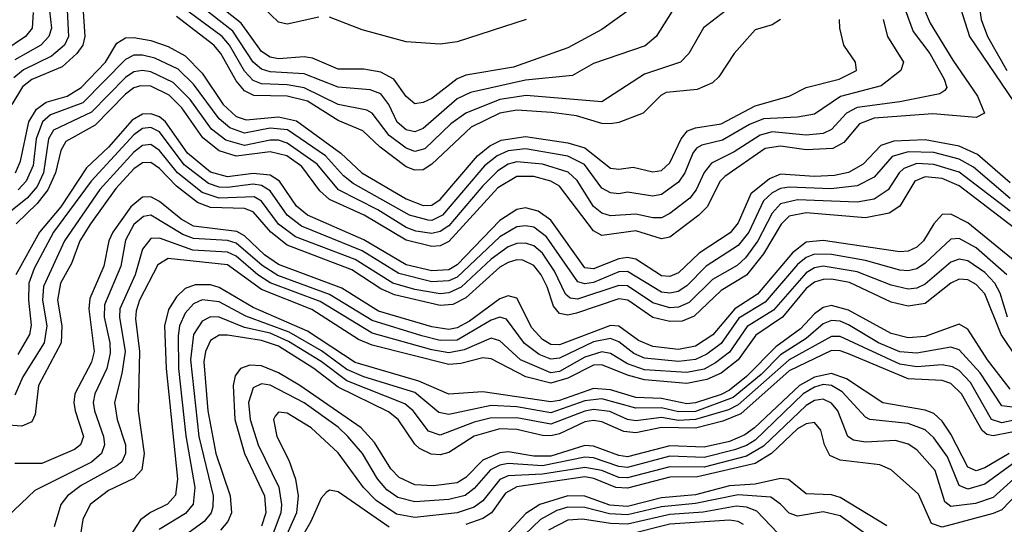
# Model space of a CAD drawing. Header units: inches. Extents: x 501365 to 657855, y 482276 to 547543.
# Tile 814 of 957: x 622921 to 625236, y 490503 to 491690. Entities that reach past the tile are written whole.
import ezdxf

# ---------------------------------------------------------------- set-up
doc = ezdxf.new("R2010")
doc.units = ezdxf.units.IN
doc.header["$MEASUREMENT"] = 0
doc.layers.add('A6429', color=7, linetype='Continuous')

msp = doc.modelspace()

# ---------------------------------------------------------------- linework, layer by layer
at = {"layer": 'A6429', "color": 5}
for points, elevation in [([(625250, 492175.4), (625201.4, 492158.6), (625170, 492140.8), (625107.9, 492090), (625070.9, 492050), (625052.5, 492007.5), (625046.2, 491930), (625047.9, 491887.9), (625056, 491856), (625080.4, 491810), (625122.8, 491750), (625154.2, 491650), (625290, 491450.1)], 3220), ([(625284.5, 492135.5), (625230, 492130.6), (625199.1, 492120.9), (625132.8, 492070), (625103.4, 492036.6), (625090.1, 492010.1), (625081.3, 491950), (625082.9, 491910), (625093.2, 491870), (625125.2, 491810), (625163.3, 491770), (625172.6, 491752.6), (625181.6, 491690), (625196.6, 491650), (625242.2, 491570)], 3240), ([(625033, 491750), (625061.7, 491681.7), (625114.6, 491594.6), (625173.3, 491510), (625189.5, 491470), (625170, 491460.1), (625068.2, 491468.2), (624930, 491458.2), (624895.2, 491444.8), (624858.9, 491401.1), (624832.8, 491387.2), (624770, 491383.8), (624710, 491392.7), (624673.4, 491386.6), (624578.8, 491321.1), (624568.3, 491310), (624537.2, 491250), (624518, 491230), (624450, 491178.4), (624430, 491174.4), (624370, 491193.7), (624290, 491182.7), (624270, 491193.2), (624190, 491298.3), (624169.8, 491309.8), (624130, 491321.1), (624090, 491320.9), (624045.6, 491294.4), (623930, 491168.6), (623910, 491158.4), (623890, 491156.4), (623830, 491171.2), (623730.8, 491230), (623650, 491266.7), (623627.1, 491287.1), (623584.3, 491344.3), (623549.5, 491369.4), (623510, 491379.3), (623430, 491368.9), (623390, 491381.5), (623351.9, 491411.9), (623302.8, 491482.8), (623272.5, 491512.5), (623230, 491533.6), (623205.6, 491534.4), (623190, 491529.8), (623170, 491514.6), (623098.4, 491441.6), (623030, 491403.2), (623017.7, 491382.3), (623005.4, 491330), (622987.7, 491290), (622962.6, 491257.4), (622912.8, 491210)], 3180), ([(624455.3, 491710), (624417.6, 491650), (624391.4, 491628.6), (624270, 491586.7), (624221.2, 491558.8), (624110, 491547.6), (623981.1, 491518.9), (623950, 491503.5), (623870, 491434.1), (623850, 491426.2), (623830, 491431), (623808.6, 491448.6), (623789.5, 491490), (623770, 491515.8), (623745, 491525), (623670, 491531), (623590, 491562.4), (623510, 491567.5), (623490, 491573.2), (623469.9, 491589.9), (623422.4, 491662.4), (623321.8, 491741.8)], 3040), ([(624361.7, 491718.3), (624290, 491666.6), (624210, 491623.3), (624081.9, 491578.1), (623970, 491559.3), (623949.6, 491550.4), (623890, 491504.8), (623870, 491494.8), (623850, 491491.9), (623830, 491509.4), (623801.1, 491550), (623770, 491566.7), (623730, 491573.1), (623670, 491573.4), (623610, 491599), (623590, 491602.2), (623530, 491597.9), (623510, 491601.9), (623490, 491615.3), (623441.9, 491681.9), (623350, 491754.4)], 3020), ([(624996.6, 491730), (625022, 491662), (625060.7, 491610), (625094.4, 491550), (625100.6, 491530), (625096.5, 491523.5), (625084.6, 491515.4), (624990, 491496.3), (624890, 491483.5), (624864.7, 491470), (624830, 491431.5), (624810, 491422.4), (624770, 491418.5), (624690, 491425.8), (624661.7, 491418.3), (624601.3, 491378.7), (624547.5, 491352.5), (624530, 491330.4), (624511.3, 491290), (624496.4, 491270), (624450, 491234.1), (624430, 491224), (624410, 491223.6), (624370, 491232.2), (624310, 491229), (624290, 491234.5), (624270, 491250.9), (624231.6, 491311.6), (624210.9, 491330.9), (624150, 491350.3), (624090, 491355.2), (624070, 491350), (624045.5, 491334.5), (624010, 491299.5), (623930, 491205.1), (623910, 491191.5), (623890, 491186.7), (623852.4, 491192.4), (623830, 491201.4), (623763.1, 491243.1), (623670.5, 491290), (623621, 491350), (623550, 491399.5), (623530, 491406.2), (623510, 491406.2), (623450, 491394.2), (623406.3, 491406.3), (623372.2, 491432.2), (623322, 491502), (623282.1, 491542.1), (623230, 491567.3), (623210, 491570.5), (623190, 491566.9), (623170, 491553.8), (623090, 491472.4), (623001, 491430), (622989.3, 491410), (622977.7, 491330), (622962.1, 491297.9), (622938.9, 491270), (622888.9, 491230)], 3160), ([(623031.9, 491728.1), (623036.1, 491650), (623026.3, 491630), (622996.1, 491603.9), (622930, 491572.2), (622907.3, 491552.7)], 3060), ([(622989.2, 491730.7), (622996.3, 491670), (622990, 491650), (622971, 491630), (622910, 491595.6)], 3040), ([(624580.1, 491710), (624529, 491671), (624494.7, 491610), (624475, 491590), (624390, 491561.5), (624290, 491496.9), (624111.9, 491511.9), (624050, 491502.1), (623970, 491470.2), (623935.2, 491444.8), (623873.7, 491386.3), (623850, 491379.7), (623830, 491387.6), (623790, 491417.8), (623750.1, 491470.1), (623737.4, 491477.4), (623670, 491490.7), (623590, 491529.8), (623550, 491536.6), (623490, 491538.9), (623470, 491546.8), (623450, 491568.4), (623414.6, 491630), (623397.5, 491650), (623290, 491729.2)], 3060), ([(623624.7, 491695.3), (623550, 491679), (623530, 491683.7), (623475.4, 491735.4)], 2980), ([(622953.4, 491706.6), (622950.3, 491670), (622934.9, 491650), (622883.9, 491616.1)], 3020), ([(623070.7, 491709.3), (623074.1, 491650), (623069.8, 491630), (623055.3, 491610), (623020.9, 491579.1), (622950, 491549.1), (622928.1, 491531.9), (622903.1, 491490)], 3080), ([(622911.6, 491330), (622923.3, 491356.8), (622943.1, 491450), (622960.5, 491479.5), (622983.8, 491496.2), (623032.9, 491510), (623066.2, 491530), (623123.4, 491590), (623150, 491634.3), (623170, 491647.3), (623190, 491648.2), (623230, 491640.7), (623270, 491627), (623310, 491605.1), (623350, 491564.3), (623399.3, 491490), (623430, 491462.5), (623454, 491454), (623530, 491461.7), (623572.1, 491452.1), (623676, 491376), (623725.5, 491330), (623830, 491268.6), (623870, 491252.6), (623890, 491253.7), (623910, 491267.4), (623997.5, 491370), (624026.5, 491393.5), (624053.3, 491406.7), (624110, 491414.9), (624210, 491400.5), (624250, 491388.7), (624310, 491340.9), (624330, 491338.4), (624363.2, 491343.2), (624410, 491331.7), (624430, 491335.4), (624450, 491353), (624476.1, 491410), (624491.6, 491428.4), (624510, 491435.6), (624570, 491444.7), (624650, 491487.6), (624730.3, 491509.7), (624770, 491530.7), (624848.1, 491550), (624888.8, 491570), (624886.5, 491590), (624858.7, 491630), (624849.3, 491670), (624848.7, 491690)], 3120), ([(624951.2, 491690), (624961, 491650), (624999.2, 491590), (624992.9, 491570), (624946.1, 491533.9), (624850.5, 491509.5), (624790, 491467.7), (624750, 491460.4), (624670, 491456.5), (624636.9, 491443.1), (624573.7, 491406.3), (624525.1, 491394.9), (624512.2, 491387.8), (624503.8, 491376.2), (624484.8, 491330), (624470, 491307.7), (624430, 491278.5), (624410, 491274.7), (624350, 491284.6), (624330, 491280.1), (624310, 491282.4), (624290, 491293.3), (624249, 491349), (624210, 491368.6), (624110, 491385.9), (624070, 491381.7), (624043.9, 491370), (624014.1, 491345.9), (623915.4, 491230), (623890, 491217.8), (623881.8, 491218.2), (623837.6, 491230), (623704.9, 491304.9), (623682.7, 491322.7), (623640.3, 491370), (623550.9, 491430.9), (623510, 491434.5), (623450, 491423.3), (623415.7, 491435.7), (623390, 491456.3), (623330, 491538.1), (623293.7, 491573.7), (623239.4, 491599.4), (623210, 491606.5), (623190, 491606), (623170, 491596.1), (623070, 491494.6), (622993.7, 491466.3), (622975, 491450), (622960.1, 491410), (622952.8, 491347.2), (622936.5, 491310), (622918.1, 491290)], 3140), ([(624710.1, 491689.9), (624690, 491677.9), (624650, 491665.8), (624601.3, 491610), (624564.9, 491555.1), (624550, 491541.5), (624514.2, 491525.8), (624441.2, 491518.8), (624428.2, 491511.8), (624386.7, 491470), (624330, 491448), (624310, 491444.6), (624290, 491446), (624230, 491463.9), (624171.3, 491471.3), (624090, 491477), (624050.2, 491469.8), (623982.6, 491437.4), (623890, 491349.9), (623870, 491337), (623850, 491335.9), (623830, 491344.1), (623768.7, 491390), (623728.2, 491428.2), (623670, 491452.8), (623598.1, 491498.1), (623550, 491509.6), (623471.5, 491511.5), (623450, 491522.7), (623430, 491546.2), (623394.1, 491610), (623378, 491630), (623290, 491697.1)], 3080), ([(624111.7, 491690), (623950, 491637.5), (623910, 491632.3), (623830, 491637.4), (623726.2, 491666.2), (623650, 491695.6)], 2980), ([(625250, 491305.9), (625172.8, 491372.8), (625130, 491392.7), (625050, 491407.5), (624976, 491404), (624946, 491394), (624904.2, 491350), (624869.5, 491330.5), (624836.6, 491323.4), (624790, 491321.1), (624710, 491326.4), (624683.9, 491316), (624640, 491280), (624610, 491211.8), (624591.2, 491188.8), (624518.9, 491141.1), (624470, 491094.9), (624450, 491086), (624430, 491087.4), (624370, 491126.5), (624350, 491130.8), (624330, 491127.5), (624270, 491103.7), (624250, 491106.5), (624170, 491218.5), (624139.8, 491239.8), (624110, 491247.3), (624090, 491243.5), (624050, 491217.3), (623950, 491113.3), (623930, 491102), (623890, 491099), (623830, 491113.5), (623730, 491172.1), (623597.7, 491230), (623571.7, 491251.7), (623532.2, 491310), (623510, 491324.4), (623470, 491328.4), (623410, 491320.4), (623370, 491331.3), (623316, 491376), (623263.9, 491450), (623250, 491461.1), (623230, 491468.6), (623210, 491467.7), (623186.1, 491453.9), (623130, 491390.4), (623078.2, 491341.8), (623017.9, 491250), (622967.7, 491190), (622912.3, 491090)], 3220), ([(625249.6, 491269.6), (625163.4, 491343.4), (625130, 491362), (625070, 491377.2), (625010, 491379.2), (624972.2, 491367.8), (624930, 491319.8), (624890, 491299), (624827.9, 491292.1), (624730, 491295.9), (624710, 491292.7), (624690, 491282.7), (624670, 491263.6), (624635.3, 491190), (624610, 491158.7), (624535.2, 491110), (624490, 491063.7), (624468.9, 491051.1), (624450, 491046.8), (624430, 491049.5), (624350, 491098.1), (624330, 491097.3), (624270, 491072.1), (624250, 491068.7), (624233.1, 491073.1), (624159.6, 491179.6), (624130, 491201.6), (624110, 491205.5), (624090, 491202.4), (624050, 491179.1), (623950, 491084.5), (623930, 491075.5), (623890, 491073.1), (623812.7, 491092.7), (623726.1, 491146.1), (623584, 491204), (623550, 491229.8), (623510, 491287.4), (623490, 491300), (623470, 491303), (623410, 491295.4), (623390, 491296.3), (623364.9, 491304.9), (623308.2, 491348.2), (623250, 491426), (623230, 491436.1), (623210, 491434), (623190, 491419.3), (623089.5, 491310.5), (623001.2, 491190), (622955.5, 491104.5), (622942.8, 491070), (622941.9, 491030), (622948.4, 490971.6), (622944.6, 490950), (622917.2, 490902.8)], 3240), ([(625250, 491239.7), (625130, 491331.2), (625070, 491349.4), (625030, 491351.3), (625000.1, 491339.9), (624988.9, 491330), (624963, 491290), (624930, 491267.6), (624890, 491260.6), (624750, 491266.1), (624710, 491256.8), (624690, 491235), (624656.9, 491170), (624627.7, 491130), (624607.8, 491112.2), (624550, 491078.9), (624495.3, 491024.7), (624470, 491013.6), (624450, 491012.3), (624410, 491024.1), (624350, 491064), (624330, 491064.8), (624232.6, 491032.6), (624215.2, 491035.2), (624204.3, 491044.3), (624178.7, 491098.7), (624150, 491140.8), (624130, 491158), (624110, 491164.6), (624090, 491163.4), (624070, 491155.5), (624030, 491127), (623959, 491061), (623930, 491047.4), (623910, 491045.6), (623850, 491055.2), (623798.6, 491070), (623710, 491125.9), (623570, 491179.3), (623530, 491209.4), (623490, 491263), (623472.9, 491272.9), (623390, 491270.4), (623350, 491283.2), (623292.2, 491330), (623250, 491382.6), (623230, 491396.6), (623210, 491394), (623190, 491378.2), (623109.4, 491290.6), (623026.7, 491170), (622977.4, 491062.6), (622975.3, 491030), (622985.4, 490970), (622978.8, 490930), (622928.9, 490850), (622910, 490807.3)], 3260), ([(625259.6, 491199.6), (625130, 491299.1), (625090, 491316.6), (625050, 491320.2), (625025.5, 491310), (624990, 491251.1), (624965.3, 491234.7), (624910, 491224.2), (624770, 491235.7), (624730, 491228.1), (624711.3, 491208.7), (624670, 491139.5), (624630, 491089.4), (624570, 491053.4), (624507.1, 490992.9), (624478.8, 490981.2), (624450, 490980), (624410, 490989.4), (624350.7, 491030.7), (624330, 491033.5), (624230, 490999.4), (624210, 490994.8), (624190, 490999), (624176.2, 491016.2), (624161.6, 491061.6), (624147.2, 491090), (624130, 491111.6), (624104, 491124), (624090, 491125.1), (624070, 491119.2), (624050, 491108), (623970, 491035.8), (623939.7, 491020.3), (623910, 491018), (623802.6, 491042.6), (623770, 491056.8), (623702, 491102), (623550, 491160), (623511.9, 491190), (623470, 491237.9), (623450, 491245.9), (623370, 491248.5), (623339.7, 491259.7), (623290, 491298.4), (623250, 491339.8), (623230, 491354.1), (623210, 491353.1), (623190, 491339.2), (623147, 491293), (623087.7, 491210), (623063.1, 491170), (623043.3, 491116.7), (623017.4, 491070), (623010, 491030), (623020.6, 490970), (623019, 490930), (622965.4, 490830), (622958.1, 490761.9), (622950, 490744), (622926.2, 490733.8), (622850, 490739.3)], 3280), ([(625270, 491114.4), (625150, 491211.8), (625110, 491232.4), (625090, 491231.8), (625070, 491210), (625045.6, 491170), (625030, 491154.9), (625010, 491145.6), (624990, 491143.7), (624810, 491170.4), (624770, 491166.7), (624738.4, 491141.6), (624655.4, 491044.6), (624602.2, 491010), (624550.8, 490949.2), (624510, 490922.5), (624470, 490914.1), (624410, 490921.1), (624375.9, 490935.9), (624330, 490969.3), (624310.4, 490970.4), (624190, 490925.3), (624170, 490925.8), (624150, 490937.6), (624125.5, 490965.5), (624090, 491034.7), (624070, 491040.4), (624050, 491033.8), (623979.1, 490980.9), (623950, 490965), (623930, 490961), (623890, 490967.5), (623764.7, 491004.7), (623678.4, 491058.4), (623530, 491114), (623497.2, 491137.2), (623450, 491181.9), (623431.9, 491191.9), (623330, 491204.4), (623300.8, 491220.8), (623250, 491262.2), (623230, 491273.3), (623210, 491272.8), (623182.6, 491250), (623140.5, 491190), (623131.1, 491170), (623119.3, 491110), (623085.9, 491034.1), (623083.6, 491010), (623096.7, 490910), (623090, 490884.9), (623051.2, 490810), (623048.5, 490790), (623052, 490770), (623071.1, 490710), (623064.2, 490690), (623050, 490678.9), (622973.7, 490646.3), (622910, 490646.1)], 3320), ([(625242.1, 491090), (625170, 491153.7), (625130, 491175.4), (625110, 491173.9), (625050, 491117.1), (625030, 491104.4), (625010, 491099.5), (624990, 491100.6), (624910, 491123.6), (624830, 491138.1), (624790, 491138.7), (624770, 491130.3), (624750, 491114), (624674.1, 491025.9), (624612.1, 490987.9), (624570, 490928.5), (624536.7, 490903.3), (624510, 490891), (624470, 490886.2), (624390, 490894.3), (624365.1, 490905.1), (624330, 490932.3), (624310, 490939.9), (624270, 490932.1), (624190, 490893.8), (624170, 490891.8), (624142.7, 490902.7), (624108.2, 490928.2), (624065.5, 490985.5), (624050, 490990.6), (624030, 490983.4), (623950, 490936.7), (623910, 490935.4), (623866.7, 490946.7), (623750, 490982.3), (623650, 491044), (623528.2, 491088.2), (623491.6, 491111.6), (623430, 491164), (623410, 491170.8), (623330, 491175.3), (623304.7, 491184.8), (623230, 491230.2), (623212.6, 491227.4), (623190, 491208.2), (623170, 491171.8), (623159.2, 491110), (623121, 491019), (623120.1, 490990), (623133, 490930), (623133.9, 490906.1), (623126.2, 490870), (623098, 490810), (623094.3, 490790), (623096.9, 490770), (623118.5, 490710), (623120.5, 490690), (623113.6, 490670), (623090, 490649.5), (622957.3, 490582.7), (622857.9, 490490)], 3340), ([(625243.7, 490990), (625226.6, 491046.6), (625213.9, 491070), (625190, 491095.3), (625150, 491123), (625130, 491126.5), (625110, 491119.6), (625050, 491067.9), (625030, 491058.7), (625010, 491056.1), (624970, 491065.3), (624890, 491096.8), (624810, 491110.3), (624790, 491106.1), (624770, 491094.3), (624693.5, 491006.5), (624631.5, 490968.5), (624590, 490908.3), (624557.2, 490882.8), (624530, 490868.4), (624490, 490860.5), (624390, 490866.8), (624350, 490880.4), (624310, 490905.3), (624290, 490908.9), (624250, 490896.2), (624190, 490863), (624170, 490859.3), (624098.8, 490890), (624050, 490935.1), (624030, 490940.8), (623966.3, 490913.7), (623930, 490906.9), (623890, 490913.3), (623750, 490953), (623627.4, 491027.4), (623510, 491071.3), (623480.8, 491090), (623430, 491133.7), (623410, 491143.1), (623328.1, 491148.1), (623250, 491176.3), (623230, 491175.2), (623210, 491150.5), (623192.6, 491090), (623156.8, 491010), (623156, 490990), (623169.2, 490910), (623161.8, 490858.2), (623144.4, 490790), (623150.3, 490750), (623169.8, 490690), (623170.2, 490669.8), (623161.2, 490650), (623150, 490640.5), (623065.7, 490594.4), (623033.9, 490570), (623018.2, 490550), (623002.4, 490497.6)], 3360), ([(625268.4, 490890), (625228.3, 490950), (625190, 491045.2), (625170, 491067.2), (625150, 491078.2), (625130, 491079.5), (625110, 491070.2), (625050, 491022.8), (625010, 491016.4), (624970, 491025.6), (624872, 491072), (624830, 491080), (624810, 491079.2), (624790, 491072.3), (624770, 491057.6), (624714.2, 490990), (624652, 490948), (624610, 490890), (624570, 490858.8), (624536.4, 490843.6), (624490, 490834.6), (624390, 490843.2), (624350, 490853.8), (624290, 490878.5), (624270, 490877.4), (624210, 490846.7), (624170, 490835.1), (624111.1, 490850), (624030, 490892.4), (624010, 490894.8), (623958.7, 490881.3), (623930, 490879.4), (623750, 490924.2), (623717.9, 490937.9), (623608.4, 491008.4), (623490, 491055.7), (623410, 491113.8), (623270, 491128.3), (623246.2, 491113.8), (623203, 491030), (623194.9, 491005.1), (623193.4, 490986.6), (623202.8, 490910), (623200.2, 490770), (623214.2, 490670), (623208.8, 490631.2), (623189.3, 490610.7), (623130, 490582.6), (623086.7, 490550), (623070, 490514.8), (623059.7, 490450)], 3380), ([(625250, 490821.5), (625196.3, 490890), (625150, 490961.8), (625130, 490973.6), (625050, 490944.8), (625010, 490941.7), (624970, 490951.8), (624870, 491006.9), (624830, 491017.7), (624810, 491013.1), (624790, 490998.6), (624757.2, 490962.7), (624699.2, 490920.8), (624630, 490851), (624590, 490818.4), (624570, 490808.2), (624510, 490788.8), (624490, 490786.7), (624430, 490798.9), (624370, 490801.9), (624310, 490819.5), (624270, 490822.9), (624190, 490794.4), (624170, 490791.7), (624010, 490814.9), (623930, 490809), (623860, 490840), (623710, 490883.9), (623597.6, 490957.6), (623470, 491012.8), (623390, 491060), (623370, 491066.1), (623333.5, 491066.5), (623310, 491057.8), (623290, 491038.4), (623271.3, 491008.7), (623261.9, 490970), (623265.9, 490870), (623292.7, 490610), (623287.8, 490572.2), (623269.2, 490550.8), (623228.6, 490531.4), (623205.7, 490514.3), (623163.5, 490450)], 3420), ([(625330.5, 490769.5), (625230, 490782), (625179.4, 490859.4), (625130, 490913.9), (625110, 490920), (625030, 490906), (624990, 490909.1), (624940.2, 490930), (624870, 490972.1), (624850, 490980.6), (624830, 490982.6), (624810, 490974.8), (624770, 490940), (624710, 490901.5), (624664.3, 490855.7), (624598.7, 490801.2), (624510, 490768.7), (624470, 490767.9), (624430, 490777), (624370, 490776.1), (624290, 490798.5), (624250, 490793.5), (624170, 490765.7), (624090, 490779.6), (624030, 490782.5), (623930, 490761.9), (623906.5, 490766.5), (623850, 490812.9), (623730, 490850.2), (623690, 490867.2), (623630.9, 490910.9), (623555, 490955), (623452.8, 490992.8), (623390, 491026.2), (623350, 491031.3), (623330, 491021.7), (623310, 490999.6), (623297, 490970), (623293.5, 490946.5), (623295, 490870), (623311.7, 490711.7), (623333, 490590), (623329.3, 490550.7), (623311.5, 490528.5), (623248.9, 490491.1)], 3440), ([(625270, 490750.4), (625230, 490742.2), (625205.5, 490750), (625156.5, 490836.5), (625130, 490864.7), (625113.8, 490873.8), (625090, 490878.7), (625030, 490873.3), (624990, 490879.8), (624850, 490944.8), (624830, 490945.3), (624730, 490889.8), (624610, 490784.6), (624587.3, 490772.7), (624510.3, 490749.7), (624470, 490747.8), (624430, 490754.3), (624370, 490746.9), (624350, 490750), (624308.7, 490768.7), (624270, 490773.1), (624250, 490769.7), (624170, 490738.7), (624090, 490753.7), (624027.1, 490752.9), (623990, 490743.7), (623910, 490713.2), (623882.6, 490722.6), (623846.7, 490770), (623826.6, 490786.5), (623690, 490841), (623630, 490885.8), (623553.4, 490933.4), (623510, 490952.9), (623450, 490965.7), (623390, 490990), (623370, 490990.8), (623350, 490980.7), (623330, 490950), (623322.5, 490890), (623342.5, 490710), (623376.2, 490570), (623375.6, 490544.4), (623371.3, 490530), (623355.2, 490510), (623282.9, 490457.1)], 3460), ([(625290, 490727.1), (625210, 490711.1), (625194.8, 490714.8), (625183.9, 490723.9), (625135.5, 490810), (625110, 490834.6), (625090, 490841.4), (625010, 490845.4), (624870, 490904.2), (624850, 490911.4), (624830, 490912.3), (624730, 490864.5), (624616.6, 490763.4), (624574.3, 490745.7), (624510, 490729.8), (624430, 490731), (624370, 490718.6), (624341.3, 490721.3), (624290, 490744.3), (624270, 490747.7), (624250, 490744.7), (624190, 490716.3), (624170, 490711.5), (624150, 490712.1), (624090, 490726.4), (624050, 490727.6), (623990, 490711), (623930, 490672.1), (623910, 490666.9), (623888.4, 490668.4), (623861.5, 490681.5), (623850, 490691.6), (623811.3, 490750), (623788.2, 490768.1), (623670, 490826), (623612.8, 490870), (623530, 490922.2), (623490, 490935.2), (623410, 490947.9), (623390, 490948.2), (623370, 490935.4), (623358, 490910), (623354.3, 490885.7), (623363.6, 490770), (623382.7, 490670), (623416.3, 490570), (623419, 490530), (623411, 490510), (623393.2, 490490)], 3480), ([(625247.1, 490670), (625190, 490636.2), (625170, 490629.2), (625150, 490637.7), (625110, 490715.6), (625090, 490745.7), (625070, 490764.1), (625050, 490771.7), (624950, 490789), (624865.3, 490845.3), (624830, 490858.3), (624790, 490849.6), (624754.3, 490830), (624648.7, 490730), (624626.3, 490713.7), (624590, 490698.4), (624530, 490684.7), (624450, 490688.1), (624350, 490662.3), (624330, 490664.8), (624270, 490687.4), (624250, 490688.5), (624170, 490663.2), (624130, 490663.6), (624070, 490673.9), (624050, 490671.7), (624010, 490654.3), (623970, 490613.5), (623950, 490600.7), (623894.2, 490594.2), (623850, 490596.1), (623813.1, 490613.1), (623793.7, 490633.7), (623755.7, 490695.7), (623724.1, 490730), (623580.1, 490830), (623530, 490859.4), (623490, 490876.3), (623462.4, 490877.6), (623440.1, 490870), (623427.5, 490852.5), (623423.3, 490830), (623426.9, 490750), (623449.5, 490670), (623496.6, 490570), (623499.8, 490530), (623490, 490499.1)], 3520), ([(625262.1, 490650), (625190, 490597.4), (625150, 490586.3), (625130, 490594.4), (625102.3, 490662.3), (625070, 490707), (625050, 490725.4), (625010, 490740.2), (624919.9, 490750), (624910, 490755.5), (624854.6, 490814.6), (624830, 490830), (624810, 490831.9), (624790, 490826.2), (624763.1, 490810), (624650, 490701.3), (624630, 490688.6), (624601.5, 490678.5), (624530, 490660.1), (624450, 490663.8), (624350, 490636.8), (624330, 490639.1), (624270, 490660), (624250, 490661.6), (624150, 490640.8), (624070, 490646.5), (624050, 490642.6), (624028.4, 490631.6), (623990, 490587.3), (623968.5, 490571.5), (623930, 490562), (623850, 490556.2), (623810, 490566.8), (623784.8, 490584.8), (623762.1, 490610), (623727, 490670), (623692.9, 490710), (623670, 490731.4), (623590, 490788.9), (623510, 490830.6), (623490, 490833.3), (623470, 490824.3), (623459.4, 490790), (623462.8, 490750), (623481.6, 490690), (623530.4, 490590.4), (623537.1, 490550), (623535.1, 490530), (623517.4, 490482.6)], 3540), ([(625274.8, 490625.2), (625210, 490566.1), (625168, 490552), (625110, 490545.5), (625095.9, 490555.9), (625073.7, 490630), (625030, 490678.2), (625010, 490692), (624980.5, 490700.5), (624910, 490696.7), (624881.4, 490701.4), (624868.1, 490710), (624844.9, 490770), (624830, 490788.2), (624810, 490797.6), (624790, 490794.8), (624770, 490782.7), (624670, 490686.8), (624630, 490663.8), (624530, 490638), (624450, 490638.8), (624350, 490612.3), (624330, 490613.8), (624289.6, 490629.6), (624250, 490637.3), (624150, 490621), (624070, 490617.3), (624050, 490608.7), (624010, 490558.4), (623990, 490543.3), (623950, 490530.6), (623850, 490519.3), (623807.2, 490527.2), (623759.5, 490559.5), (623729.4, 490590), (623670, 490671.4), (623606.4, 490730), (623550, 490764.8), (623530, 490767), (623522, 490758), (623518.1, 490750), (623526.1, 490710), (623554.2, 490654.2), (623569.8, 490609.8), (623575.8, 490570), (623572.4, 490530), (623535.7, 490450)], 3560), ([(625285, 490595), (625230, 490537.8), (625210, 490528.5), (625090, 490496.4), (625064.9, 490504.9), (625034.4, 490574.4), (624970, 490631.5), (624943.3, 490643.3), (624850, 490654), (624825.5, 490665.5), (624812.9, 490690), (624805, 490725), (624790, 490742.7), (624770, 490739.4), (624750, 490727.5), (624688.8, 490670), (624650, 490646), (624514.8, 490614.8), (624450, 490614.2), (624350, 490588.1), (624322.6, 490590), (624271.2, 490611.2), (624250, 490615.1), (624090, 490591.4), (624063.7, 490576.3), (624030.5, 490530), (624010, 490516.9), (623970, 490503)], 3580), ([(624960, 490500), (624850, 490566.8), (624830, 490572.8), (624770, 490574.9), (624728.4, 490608.4), (624710, 490610.8), (624650, 490598.1), (624590, 490594.1), (624510, 490572.7), (624430, 490565.3), (624350, 490545.2), (624308.3, 490548.3), (624250, 490569.3), (624210, 490570), (624144.2, 490550), (624111, 490529), (624063.2, 490476.8)], 3620), ([(623790, 490496.8), (623670, 490579.9), (623650, 490583.8), (623641.8, 490578.2), (623630, 490564.8), (623605.8, 490510), (623548.5, 490410)], 3580), ([(624939.8, 490459.8), (624850, 490523), (624810, 490532.9), (624750, 490522.5), (624730, 490529.3), (624710, 490551.1), (624687.1, 490567.1), (624610, 490572.4), (624510, 490552.1), (624430, 490544.3), (624350, 490525.5), (624307.9, 490527.9), (624250, 490543), (624210, 490543.7), (624184.2, 490535.8), (624145.4, 490514.6), (624090, 490461.2)], 3640), ([(624703, 490483), (624654.4, 490534.4), (624630, 490543.8), (624605.9, 490545.9), (624527.9, 490532.1), (624450, 490526.5), (624350, 490504.1), (624310, 490505.1), (624244.3, 490515.7), (624210, 490513.1), (624164.3, 490490)], 3660), ([(624622.7, 490502.7), (624610, 490510.2), (624590, 490513.5), (624450, 490503.4), (624350, 490479)], 3680)]:
    msp.add_lwpolyline(points, dxfattribs=dict(at, elevation=elevation))

doc.saveas('drawing.dxf')
